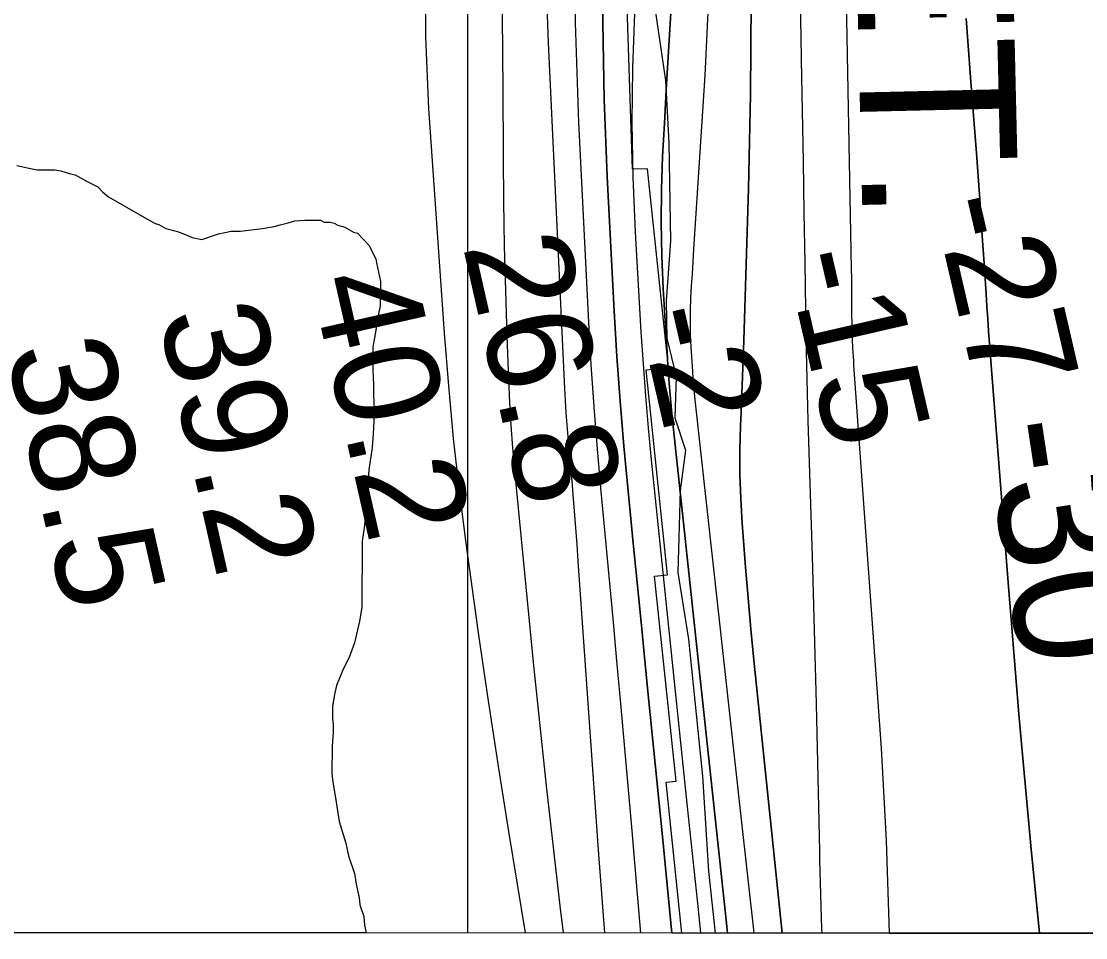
# Model space of a CAD drawing. Extents: x 3250478 to 3288318, y 788638 to 816472.
# Drawn here: x 3275308 to 3275989, y 794014 to 794600 of the extents above; entities that cross this region are included whole.
import ezdxf

# ---------------------------------------------------------------- set-up
doc = ezdxf.new("R2010")
doc.units = 0
for name, color, linetype in [('V-GRID-FRAM', 7, 'Continuous'), ('V-GRID-MAJR', 7, 'Continuous'), ('V-RIVR-EDGE', 7, 'Continuous'), ('V-RIVR-RANG', 7, 'Continuous'), ('V-RRAP-RVMT', 7, 'Continuous'), ('V-RRAP-RVMT-IDEN', 7, 'Continuous'), ('V-SITE-VEGE', 7, 'Continuous'), ('V-TOPO-DPTH', 7, 'Continuous'), ('V-TOPO-MAJR', 7, 'Continuous'), ('V-TOPO-MINR', 7, 'Continuous'), ('V-TOPO-MINR-IDEN', 7, 'Continuous'), ('V-TOPO-WATR', 7, 'Continuous')]:
    doc.layers.add(name, color=color, linetype=linetype)

msp = doc.modelspace()

# ---------------------------------------------------------------- linework, layer by layer
at = {"layer": 'V-GRID-FRAM'}
msp.add_lwpolyline([(3254649.64, 812209.1), (3286070.07, 812199.96), (3286072.72, 794013.53), (3254636.41, 794022.68), (3254649.64, 812209.1)], dxfattribs=at)
at = {"layer": 'V-GRID-MAJR'}
msp.add_spline([(3275593.95, 794016.58), (3275594.83, 800075.64), (3275595.71, 806137.78), (3275596.59, 812199.96), (3275596.59, 812203.01)], degree=3, dxfattribs=at)
at = {"layer": 'V-RIVR-EDGE'}
msp.add_lwpolyline([(3275713.64, 794609.13), (3275720.48, 794562.6), (3275722.56, 794522.6), (3275723.7, 794459.57), (3275721, 794421.33), (3275721.38, 794397.42), (3275727.4, 794372.63), (3275726.47, 794346.55), (3275733.37, 794325.67), (3275729.83, 794300.03), (3275728.4, 794247.44), (3275735.25, 794204.82), (3275744.16, 794117), (3275747.92, 794056.13), (3275752.27, 794016.54)], dxfattribs=at)
at = {"layer": 'V-RRAP-RVMT'}
msp.add_lwpolyline([(3275731.02, 794016.54), (3275720.86, 794113.18), (3275727.28, 794113.81), (3275713.54, 794245.14), (3275721.81, 794245.98), (3275708.03, 794377.31), (3275722.4, 794378.78), (3275708.93, 794505.95), (3275699.44, 794505.64), (3275695.01, 794635.57), (3275678.97, 794635.02), (3275674.08, 794775), (3275698.08, 794775.77), (3275693.55, 794905.71), (3275716.85, 794906.47), (3275712.67, 795026.29), (3275703.95, 795026.08), (3275699.48, 795156.02), (3275698.37, 795155.95), (3275693.83, 795285.89)], dxfattribs=at)
at = {"layer": 'V-SITE-VEGE'}
for p, q in [((3275305.2, 794508.01), (3275313.95, 794506.05)), ((3275313.95, 794506.05), (3275318.32, 794505.39)), ((3275318.32, 794505.39), (3275329.59, 794505.28)), ((3275329.59, 794505.28), (3275333.34, 794504.62)), ((3275333.34, 794504.62), (3275339.58, 794502.68)), ((3275339.58, 794502.68), (3275342.7, 794502.03)), ((3275342.7, 794502.03), (3275350.8, 794497.57)), ((3275350.8, 794497.57), (3275357.03, 794494.39)), ((3275357.03, 794494.39), (3275360.13, 794491.22)), ((3275360.13, 794491.22), (3275363.85, 794488.06)), ((3275363.85, 794488.06), (3275386.89, 794474.7)), ((3275386.89, 794474.7), (3275393.74, 794470.89)), ((3275393.74, 794470.89), (3275396.24, 794470.23)), ((3275396.24, 794470.23), (3275400.59, 794467.69)), ((3275470.08, 794468.92), (3275473.85, 794470.14)), ((3275473.85, 794470.14), (3275478.87, 794471.34)), ((3275478.87, 794471.34), (3275483.26, 794472.56)), ((3275483.26, 794472.56), (3275489.53, 794473.12)), ((3275489.53, 794473.12), (3275499.54, 794473.03)), ((3275499.54, 794473.03), (3275502.03, 794471.76)), ((3275502.03, 794471.76), (3275505.79, 794471.72)), ((3275505.79, 794471.72), (3275508.29, 794471.07)), ((3275508.29, 794471.07), (3275510.78, 794469.8)), ((3275400.59, 794467.69), (3275408.09, 794465.74)), ((3275408.09, 794465.74), (3275413.08, 794463.82)), ((3275413.08, 794463.82), (3275417.44, 794461.9)), ((3275430.6, 794463.03), (3275434.36, 794464.25)), ((3275434.36, 794464.25), (3275442.52, 794466.05)), ((3275442.52, 794466.05), (3275448.15, 794466)), ((3275448.15, 794466), (3275462.56, 794467.74)), ((3275462.56, 794467.74), (3275470.08, 794468.92)), ((3275510.78, 794469.8), (3275515.15, 794468.51)), ((3275515.15, 794468.51), (3275520.75, 794465.32)), ((3275520.75, 794465.32), (3275523.25, 794464.67)), ((3275523.25, 794464.67), (3275530.69, 794457.09)), ((3275417.44, 794461.9), (3275423.69, 794460.59)), ((3275423.69, 794460.59), (3275430.6, 794463.03)), ((3275530.69, 794457.09), (3275534.99, 794448.29)), ((3275534.99, 794448.29), (3275535.59, 794445.78)), ((3275535.59, 794445.78), (3275537.98, 794433.87)), ((3275537.98, 794433.87), (3275537.84, 794418.22)), ((3275537.84, 794418.22), (3275536.53, 794411.97)), ((3275536.53, 794411.97), (3275534.53, 794398.85)), ((3275534.53, 794398.85), (3275533.21, 794391.97)), ((3275533.21, 794391.97), (3275533.07, 794376.95)), ((3275533.07, 794376.95), (3275533.61, 794367.56)), ((3275533.61, 794367.56), (3275533.56, 794361.3)), ((3275533.56, 794361.3), (3275534.09, 794351.91)), ((3275534.06, 794348.15), (3275533.32, 794336.27)), ((3275534.09, 794351.91), (3275534.06, 794348.15)), ((3275533.32, 794336.27), (3275532.62, 794327.51)), ((3275532.62, 794327.51), (3275530.6, 794313.13)), ((3275530.6, 794313.13), (3275529.89, 794303.12)), ((3275529.89, 794303.12), (3275529.13, 794289.36)), ((3275529.13, 794289.36), (3275528.47, 794285.61)), ((3275528.47, 794285.61), (3275527.77, 794277.48)), ((3275527.77, 794277.48), (3275526.42, 794267.48)), ((3275526.42, 794267.48), (3275526.03, 794224.92)), ((3275526.03, 794224.92), (3275524.7, 794216.17)), ((3275524.7, 794216.17), (3275521.44, 794202.43)), ((3275521.44, 794202.43), (3275518.23, 794193.69)), ((3275518.23, 794193.69), (3275513.76, 794184.35)), ((3275513.76, 794184.35), (3275509.92, 794174.99)), ((3275509.92, 794174.99), (3275508.61, 794169.37)), ((3275508.61, 794169.37), (3275507.29, 794161.87)), ((3275507.26, 794158.74), (3275507.22, 794154.36)), ((3275507.29, 794161.87), (3275507.26, 794158.74)), ((3275507.22, 794154.36), (3275507.81, 794149.97)), ((3275507.81, 794149.97), (3275507.76, 794144.97)), ((3275507.76, 794144.97), (3275507.05, 794136.21)), ((3275507.05, 794136.21), (3275506.89, 794118.69)), ((3275506.89, 794118.69), (3275507.46, 794113.05)), ((3275507.46, 794113.05), (3275509.25, 794103.02)), ((3275509.25, 794103.02), (3275511.61, 794087.97)), ((3275511.61, 794087.97), (3275515.86, 794074.16)), ((3275515.86, 794074.16), (3275517.67, 794066.01)), ((3275517.67, 794066.01), (3275521.32, 794054.71)), ((3275521.32, 794054.71), (3275522.51, 794047.82)), ((3275522.51, 794047.82), (3275524.3, 794039.03)), ((3275524.3, 794039.03), (3275524.89, 794034.65)), ((3275524.89, 794034.65), (3275527.32, 794027.11)), ((3275527.32, 794027.11), (3275527.89, 794021.48)), ((3275527.89, 794021.48), (3275528.89, 794016.6)), ((3275528.89, 794016.6), (3275182.81, 794016.7))]:
    msp.add_line(p, q, dxfattribs=at)
at = {"layer": 'V-TOPO-DPTH'}
for points in [[(3275959.97, 794016.47), (3276080.3, 794016.44), (3276079.74, 794031.09), (3276075, 794080), (3276031.44, 794387.08), (3276027.97, 794411.47), (3276024.51, 794435.86), (3276021.03, 794460.24), (3276017.56, 794484.63), (3276014.18, 794509.03), (3276010.94, 794533.44), (3276007.9, 794557.88), (3276005, 794582.34), (3275946.64, 795092.41), (3275915.41, 795331.71), (3275907.11, 795390.5), (3275897.99, 795449.16), (3275887.64, 795507.61), (3275876.47, 795565.93), (3275863.74, 795623.9), (3275849.74, 795681.54), (3275833.86, 795738.69), (3275816.71, 795795.51), (3275668.93, 796257.57)], [(3275760.26, 794016.53), (3275759.56, 794022.93), (3275750.32, 794108.14), (3275741.16, 794193.36), (3275725.6, 794339.1), (3275724.37, 794351.46), (3275723.24, 794363.84), (3275722.29, 794376.23), (3275721.45, 794388.62), (3275718.99, 794429.01), (3275718.06, 794450.24), (3275717.61, 794471.47), (3275717.88, 794492.7), (3275718.64, 794513.93), (3275719.78, 794535.17), (3275720.96, 794556.4), (3275722.19, 794577.63), (3275723.47, 794598.85), (3275727.13, 794658.54)], [(3275727.13, 794658.54), (3275723.47, 794598.85), (3275722.19, 794577.63), (3275720.96, 794556.4), (3275719.78, 794535.17), (3275718.64, 794513.93), (3275717.88, 794492.7), (3275717.61, 794471.47), (3275718.06, 794450.24), (3275718.99, 794429.01), (3275721.45, 794388.62), (3275722.29, 794376.23), (3275723.24, 794363.84), (3275724.37, 794351.46), (3275725.6, 794339.1), (3275741.16, 794193.36), (3275750.32, 794108.14), (3275759.56, 794022.93), (3275760.26, 794016.53)], [(3275760.26, 794016.53), (3275724.61, 794016.54), (3275718.47, 794078.35), (3275713.86, 794124.79), (3275709.24, 794171.23), (3275704.63, 794217.68), (3275700.01, 794264.12), (3275696.49, 794299.52), (3275693.83, 794328.28), (3275691.43, 794357.05), (3275689.43, 794385.85), (3275687.69, 794414.68), (3275683.08, 794500.97), (3275681.19, 794550.28), (3275680.28, 794599.59), (3275680.85, 794648.91)], [(3275835.73, 794636.44), (3275839.41, 794441.88), (3275839.5, 794436.11), (3275839.57, 794430.34), (3275839.6, 794424.57), (3275839.62, 794418.8), (3275839.62, 794418.07), (3275839.65, 794412.67), (3275839.73, 794407.26), (3275839.87, 794401.86), (3275840.07, 794396.46), (3275840.29, 794391.03), (3275840.42, 794388.34), (3275840.56, 794385.65), (3275840.73, 794382.97), (3275840.91, 794380.28), (3275858.48, 794135.03), (3275861.73, 794075.72), (3275863.64, 794016.5)], [(3275835.73, 794636.44), (3275839.41, 794441.88), (3275839.5, 794436.11), (3275839.57, 794430.34), (3275839.6, 794424.57), (3275839.62, 794418.8), (3275839.62, 794418.07), (3275839.65, 794412.67), (3275839.73, 794407.26), (3275839.87, 794401.86), (3275840.07, 794396.46), (3275840.29, 794391.03), (3275840.42, 794388.34), (3275840.56, 794385.65), (3275840.73, 794382.97), (3275840.91, 794380.28), (3275858.48, 794135.03), (3275861.73, 794075.72), (3275863.64, 794016.5), (3275959.97, 794016.47)], [(3275775.36, 794613.82), (3275774.98, 794553.62), (3275773.72, 794493.42), (3275770.64, 794396), (3275770.26, 794384.51), (3275769.85, 794373.01), (3275769.41, 794361.53), (3275768.93, 794350.04), (3275768.57, 794341.61), (3275768.17, 794325.91), (3275768.14, 794310.22), (3275768.65, 794294.54), (3275769.52, 794278.86), (3275770.13, 794270.56), (3275771.67, 794250.74), (3275773.33, 794230.93), (3275775.17, 794211.14), (3275777.12, 794191.36), (3275795.21, 794016.52), (3275760.26, 794016.53)], [(3275863.64, 794016.5), (3275795.21, 794016.52), (3275777.12, 794191.36), (3275775.17, 794211.14), (3275773.33, 794230.93), (3275771.67, 794250.74), (3275770.13, 794270.56), (3275769.52, 794278.86), (3275768.65, 794294.54), (3275768.14, 794310.22), (3275768.17, 794325.91), (3275768.57, 794341.61), (3275768.93, 794350.04), (3275769.41, 794361.53), (3275769.85, 794373.01), (3275770.26, 794384.51), (3275770.64, 794396), (3275773.72, 794493.42), (3275774.98, 794553.62), (3275775.36, 794613.82)], [(3275959.97, 794016.47), (3275954.34, 794072.38), (3275946.76, 794156.68), (3275939.78, 794241.04), (3275927.94, 794393.89), (3275927.34, 794401.87), (3275926.76, 794409.85), (3275926.21, 794417.84), (3275925.68, 794425.82), (3275924.42, 794445.21), (3275923.25, 794462.89), (3275922.04, 794480.56), (3275920.78, 794498.23), (3275919.48, 794515.9), (3275916.03, 794561.68), (3275912.95, 794602.24)], [(3275912.95, 794602.24), (3275916.03, 794561.68), (3275919.48, 794515.9), (3275920.78, 794498.23), (3275922.04, 794480.56), (3275923.25, 794462.89), (3275924.42, 794445.21), (3275925.68, 794425.82), (3275926.21, 794417.84), (3275926.76, 794409.85), (3275927.34, 794401.87), (3275927.94, 794393.89), (3275939.78, 794241.04), (3275946.76, 794156.68), (3275954.34, 794072.38), (3275959.97, 794016.47)]]:
    msp.add_lwpolyline(points, dxfattribs=at)
at = {"layer": 'V-TOPO-MAJR'}
msp.add_lwpolyline([(3275615.76, 794615.99), (3275616.12, 794584.07), (3275616.38, 794552.15), (3275616.57, 794520.22), (3275616.6, 794513.72), (3275616.86, 794485.05), (3275617.3, 794456.38), (3275618.03, 794427.72), (3275618.94, 794399.07), (3275619.97, 794370.88), (3275620.64, 794356.33), (3275621.47, 794341.79), (3275622.57, 794327.27), (3275623.85, 794312.76), (3275635.97, 794187.76), (3275644, 794110.83), (3275652.76, 794033.99), (3275655, 794016.56)], dxfattribs=at)
at = {"layer": 'V-TOPO-MINR'}
for points in [[(3275661.5, 794663.66), (3275662.59, 794599.62), (3275664.88, 794535.58), (3275671.22, 794407.83), (3275672.75, 794380.64), (3275674.54, 794353.48), (3275676.71, 794326.34), (3275679.12, 794299.21), (3275681.7, 794272.1), (3275684.25, 794244.99), (3275686.75, 794217.87), (3275689.22, 794190.75), (3275691.67, 794163.54), (3275695.29, 794122.8), (3275698.85, 794082.06), (3275702.31, 794041.32), (3275704.38, 794016.55)], [(3275642.72, 794658.32), (3275645.31, 794586.54), (3275655.8, 794365.3), (3275656.22, 794357.53), (3275656.71, 794349.76), (3275657.31, 794342.01), (3275657.97, 794334.25), (3275658.68, 794326.5), (3275659.36, 794318.75), (3275660.03, 794311), (3275660.67, 794303.24), (3275661.15, 794297.38), (3275662, 794286.69), (3275662.83, 794276), (3275663.63, 794265.3), (3275664.39, 794254.6), (3275677.53, 794066.86), (3275681.52, 794016.56)], [(3275680.85, 794648.91), (3275680.28, 794599.59), (3275681.19, 794550.28), (3275683.08, 794500.97), (3275687.69, 794414.68), (3275689.43, 794385.85), (3275691.43, 794357.05), (3275693.83, 794328.28), (3275696.49, 794299.52), (3275700.01, 794264.12), (3275704.63, 794217.68), (3275709.24, 794171.23), (3275713.86, 794124.79), (3275718.47, 794078.35), (3275724.61, 794016.54)], [(3275566.69, 794636.49), (3275566.95, 794590.55), (3275568.88, 794544.57), (3275578.86, 794400.64), (3275581.53, 794366.95), (3275584.64, 794333.31), (3275588.43, 794299.73), (3275592.65, 794266.2), (3275594.97, 794249.18), (3275600.86, 794207.19), (3275606.97, 794165.24), (3275613.41, 794123.34), (3275620.07, 794081.47), (3275630.66, 794016.57)], [(3275835.73, 794636.44), (3275839.41, 794441.88), (3275839.5, 794436.11), (3275839.57, 794430.34), (3275839.6, 794424.57), (3275839.62, 794418.8), (3275839.62, 794418.07), (3275839.65, 794412.67), (3275839.73, 794407.26), (3275839.87, 794401.86), (3275840.07, 794396.46), (3275840.29, 794391.03), (3275840.42, 794388.34), (3275840.56, 794385.65), (3275840.73, 794382.97), (3275840.91, 794380.28), (3275858.48, 794135.03), (3275861.73, 794075.72), (3275863.64, 794016.5)], [(3275748.65, 794629.1), (3275745.66, 794565.65), (3275738.46, 794454.44), (3275737.96, 794446.6), (3275737.48, 794438.76), (3275737.02, 794430.92), (3275736.57, 794423.08), (3275736.28, 794415.24), (3275736.17, 794407.4), (3275736.35, 794399.56), (3275736.72, 794391.72), (3275737.72, 794376.21), (3275738.04, 794371.64), (3275738.41, 794367.07), (3275738.84, 794362.5), (3275739.31, 794357.94), (3275769.02, 794089.28), (3275776.86, 794018.69), (3275777.1, 794016.53)], [(3275806.18, 794630.77), (3275807.06, 794590.69), (3275807.35, 794575.66), (3275807.94, 794543.1), (3275808.52, 794510.54), (3275809.06, 794477.98), (3275809.58, 794445.42), (3275810.03, 794416.08), (3275810.35, 794398.19), (3275810.72, 794380.3), (3275811.16, 794362.4), (3275811.66, 794344.51), (3275814.27, 794257.73), (3275815.61, 794210.52), (3275816.87, 794163.31), (3275817.97, 794116.1), (3275818.99, 794068.89), (3275819.1, 794063.41), (3275820.41, 794018.95), (3275820.51, 794016.52)], [(3275775.36, 794613.82), (3275774.98, 794553.62), (3275773.72, 794493.42), (3275770.64, 794396), (3275770.26, 794384.51), (3275769.85, 794373.01), (3275769.41, 794361.53), (3275768.93, 794350.04), (3275768.57, 794341.61), (3275768.17, 794325.91), (3275768.14, 794310.22), (3275768.65, 794294.54), (3275769.52, 794278.86), (3275770.13, 794270.56), (3275771.67, 794250.74), (3275773.33, 794230.93), (3275775.17, 794211.14), (3275777.12, 794191.36), (3275795.21, 794016.52)], [(3275700.58, 794605.64), (3275699.41, 794570.59), (3275698.98, 794535.54), (3275699.68, 794500.49), (3275701.12, 794465.44), (3275704.78, 794401.44), (3275706.09, 794380.96), (3275707.58, 794360.5), (3275709.36, 794340.05), (3275711.32, 794319.62), (3275720.66, 794228.92), (3275727.48, 794163.16), (3275734.37, 794097.4), (3275741.36, 794031.66), (3275742.98, 794016.54)], [(3275912.95, 794602.24), (3275916.03, 794561.68), (3275919.48, 794515.9), (3275920.78, 794498.23), (3275922.04, 794480.56), (3275923.25, 794462.89), (3275924.42, 794445.21), (3275925.68, 794425.82), (3275926.21, 794417.84), (3275926.76, 794409.85), (3275927.34, 794401.87), (3275927.94, 794393.89), (3275939.78, 794241.04), (3275946.76, 794156.68), (3275954.34, 794072.38), (3275959.97, 794016.47)]]:
    msp.add_lwpolyline(points, dxfattribs=at)
at = {"layer": 'V-TOPO-WATR'}
msp.add_lwpolyline([(3275727.13, 794658.54), (3275723.47, 794598.85), (3275722.19, 794577.63), (3275720.96, 794556.4), (3275719.78, 794535.17), (3275718.64, 794513.93), (3275717.88, 794492.7), (3275717.61, 794471.47), (3275718.06, 794450.24), (3275718.99, 794429.01), (3275721.45, 794388.62), (3275722.29, 794376.23), (3275723.24, 794363.84), (3275724.37, 794351.46), (3275725.6, 794339.1), (3275741.16, 794193.36), (3275750.32, 794108.14), (3275759.56, 794022.93), (3275760.26, 794016.53)], dxfattribs=at)

# ---------------------------------------------------------------- texts
at = {"layer": 'V-RIVR-RANG'}
for s, rotation, p in [('-27', 283.00425, (3275891.46, 794484.61)), ('26.8', 282.71833, (3275590.63, 794456.66)), ('-15', 283.00425, (3275796.88, 794449.74)), ('40.2', 282.71833, (3275493.14, 794434.4)), ('39.2', 282.71833, (3275395.65, 794412.13)), ('-2', 283.00425, (3275702.6, 794413.6)), ('38.5', 282.71833, (3275298.16, 794389.87))]:
    msp.add_text(s, height=67, rotation=rotation, dxfattribs=at).set_placement(p)
at = {"layer": 'V-RRAP-RVMT-IDEN'}
msp.add_text('REVET.', height=100, rotation=271.32027, dxfattribs=at).set_placement((3275835.55, 794953.45))
at = {"layer": 'V-TOPO-MINR-IDEN'}
msp.add_text('-30', height=83, rotation=278.63697, dxfattribs=at).set_placement((3275924.37, 794342.49))

doc.saveas('drawing.dxf')
